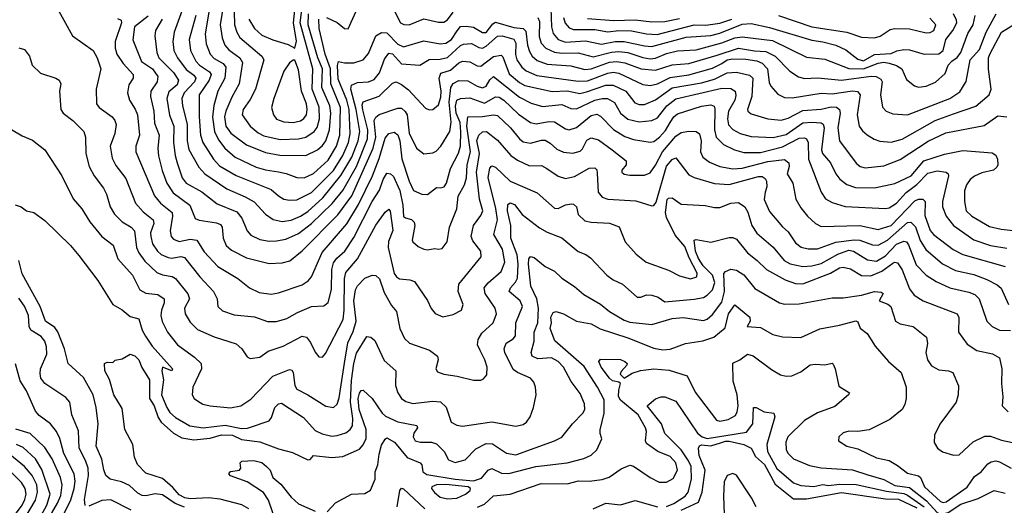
# Model space of a CAD drawing. Extents: x 1308313 to 1441400, y 959662 to 1036319.
# Tile 348 of 656: x 1370329 to 1375681, y 1001324 to 1003963. Entities that reach past the tile are written whole.
import ezdxf

# ---------------------------------------------------------------- set-up
doc = ezdxf.new("R2010")
doc.units = 0

msp = doc.modelspace()

# ---------------------------------------------------------------- linework, layer by layer
at = {"layer": '0CON10XD'}
for points in [[(1371376.7, 1004125), (1371336.2, 1003886.2), (1371341.9, 1003831.9), (1371364.7, 1003775), (1371385, 1003752.7), (1371435.4, 1003725), (1371448.7, 1003705), (1371444.1, 1003645), (1371406.1, 1003575), (1371383.2, 1003496.8), (1371377.2, 1003432.8), (1371386.8, 1003355), (1371409.9, 1003309.9), (1371444.6, 1003264.6), (1371499.6, 1003215), (1371615, 1003160.7), (1371665, 1003146.1), (1371736, 1003136), (1371777.7, 1003127.7), (1371835, 1003106), (1371875, 1003103.1)], [(1371444.1, 1004095), (1371418.9, 1003935), (1371429, 1003865), (1371444.5, 1003824.5), (1371465, 1003799.2), (1371525.9, 1003755), (1371539.5, 1003729.5), (1371521.1, 1003615), (1371482.7, 1003542.7), (1371448.7, 1003465), (1371442.5, 1003435), (1371449.1, 1003385), (1371477, 1003347), (1371562.5, 1003282.5), (1371665, 1003240.5), (1371743.7, 1003226.3), (1371885, 1003224.2)], [(1370522.5, 1004045), (1370615.4, 1003875.4), (1370727.8, 1003795), (1370750.8, 1003755), (1370769.1, 1003695), (1370745.4, 1003585), (1370746.7, 1003505), (1370760, 1003485), (1370831.8, 1003435), (1370846.2, 1003415), (1370852.7, 1003392.7), (1370846.8, 1003345), (1370820, 1003275), (1370831.2, 1003211.2), (1370851, 1003171), (1370905, 1003099.4), (1370957.7, 1002965), (1370999.1, 1002919.1), (1371054.7, 1002875), (1371057.4, 1002855), (1371040, 1002805), (1371040.8, 1002785), (1371051.2, 1002745), (1371077.2, 1002705), (1371097.2, 1002687.2), (1371135, 1002669.8), (1371155, 1002667), (1371205, 1002676.8), (1371225, 1002670.4), (1371308.2, 1002565), (1371382.7, 1002485), (1371401.8, 1002445), (1371405.6, 1002405), (1371430.3, 1002380.3), (1371495, 1002359.7), (1371605, 1002348), (1371676.6, 1002323.4), (1371725, 1002323.2), (1371781.5, 1002338.5), (1371838.3, 1002371.7), (1371915, 1002403.9), (1371982.6, 1002407.4), (1372005, 1002425.8), (1372023.5, 1002496.5), (1372024.8, 1002605), (1372035, 1002640.9), (1372053.4, 1002666.6), (1372096.3, 1002705), (1372145, 1002779.6), (1372245, 1002974), (1372284.2, 1003035.8), (1372303.7, 1003095), (1372325, 1003129.5), (1372345, 1003125.3), (1372359.9, 1003109.9), (1372394.7, 1003034.7), (1372411.2, 1002955), (1372414.1, 1002894.1), (1372425, 1002885.4), (1372457.6, 1002877.6), (1372473.1, 1002863.1), (1372476.2, 1002843.8), (1372462.9, 1002765), (1372466, 1002755), (1372495, 1002730), (1372525, 1002715.6), (1372545, 1002711.9), (1372585, 1002720), (1372605, 1002715.8), (1372625, 1002720), (1372651.9, 1002755), (1372665.3, 1002835), (1372705.3, 1002935), (1372713, 1003003), (1372745.8, 1003065), (1372757, 1003103), (1372760.6, 1003175), (1372779.3, 1003245), (1372759.3, 1003385), (1372765, 1003435.4), (1372845, 1003437), (1372905, 1003446.1), (1372925, 1003442.5), (1372996.6, 1003375), (1373044.8, 1003314.8), (1373065, 1003300), (1373105, 1003291.6), (1373165, 1003307.6), (1373185, 1003307.3), (1373212.2, 1003292.2), (1373248.5, 1003258.5), (1373285, 1003243.3), (1373335, 1003238), (1373375, 1003248.5), (1373388, 1003262), (1373410.9, 1003309.1), (1373435, 1003320), (1373475, 1003309.3), (1373548.8, 1003255), (1373626.1, 1003196.1), (1373624.4, 1003175), (1373602.5, 1003145), (1373601.9, 1003135), (1373615, 1003123.3), (1373645, 1003118.2), (1373725, 1003118.5), (1373755, 1003130), (1373785, 1003173.1), (1373822.3, 1003245), (1373895, 1003330.5), (1373925, 1003349.7), (1373965, 1003356.8), (1374006, 1003356), (1374023.1, 1003343.1), (1374033.3, 1003305), (1374029.4, 1003245), (1374041.5, 1003215), (1374078.5, 1003188.5), (1374135, 1003165.9), (1374205, 1003152.7), (1374255.7, 1003155.7), (1374395, 1003192.2), (1374485, 1003203.8), (1374510, 1003185), (1374511.6, 1003165), (1374501.2, 1003125), (1374531.1, 1003075), (1374548.1, 1002988.1), (1374575, 1002940.6), (1374611.5, 1002895), (1374654.7, 1002854.7), (1374685, 1002838.9), (1374895, 1002844.3), (1374995, 1002822.6), (1375065, 1002845.3), (1375195, 1002978.7), (1375215, 1002986.9), (1375237.4, 1002987.4), (1375250, 1002975), (1375249.2, 1002899.2), (1375276.9, 1002816.9), (1375295.4, 1002795), (1375403.1, 1002713.1), (1375455, 1002686.9), (1375685, 1002622.3)], [(1371745, 1003312.4), (1371845, 1003314.8), (1371885, 1003325.2), (1371929.7, 1003355), (1371945, 1003376.5), (1371957.7, 1003425), (1371956.8, 1003486.8), (1371919, 1003585), (1371922.9, 1003695), (1371853.6, 1003945), (1371865.3, 1004044.7)], [(1371825, 1003808.8), (1371833.6, 1003846.4), (1371817.2, 1003945), (1371830.1, 1004065)], [(1371997.1, 1003975), (1372055, 1003947.1), (1372095, 1003915.8), (1372115, 1003914), (1372173.6, 1004045)], [(1371028, 1003982), (1370952.3, 1003925), (1370943.6, 1003853.6), (1370991.8, 1003735), (1371051.2, 1003695), (1371078.9, 1003655), (1371075.3, 1003625), (1371041.2, 1003575), (1371039.5, 1003545), (1371058.5, 1003465), (1371061.3, 1003401.3), (1371086.7, 1003335), (1371080.5, 1003265), (1371083.5, 1003223.5), (1371103.1, 1003143.1), (1371129.5, 1003075), (1371162.6, 1003022.6), (1371254, 1002955), (1371282.7, 1002882.7), (1371303.6, 1002873.6), (1371398.7, 1002858.7), (1371419.5, 1002849.5), (1371430, 1002835), (1371434.7, 1002774.7), (1371451.5, 1002735), (1371479.7, 1002709.7), (1371561.7, 1002668.3), (1371685, 1002638.5), (1371755, 1002640.8), (1371796.7, 1002653.3), (1371865, 1002706.1), (1372057.8, 1002902.2), (1372133.3, 1003005), (1372250.1, 1003265), (1372264.5, 1003325), (1372255.2, 1003414.9), (1372265, 1003433.5), (1372283.2, 1003446.8), (1372385, 1003482.6), (1372405, 1003481.6), (1372424.6, 1003464.6), (1372434.5, 1003445), (1372445, 1003347.1), (1372485, 1003265.6), (1372525, 1003234.3), (1372575, 1003240), (1372591.7, 1003248.3), (1372618.8, 1003275), (1372666.2, 1003355), (1372674.4, 1003405.6), (1372662.5, 1003515), (1372672.3, 1003595), (1372685, 1003616.8), (1372715, 1003632.5), (1372765, 1003630.6), (1372815, 1003601.1), (1372845, 1003591.9), (1372865, 1003601.3), (1372885, 1003635.4), (1372905, 1003654.5), (1373045, 1003541.7), (1373108.7, 1003508.7), (1373171, 1003491), (1373275, 1003502.3), (1373325, 1003481.1), (1373355, 1003477.7), (1373455, 1003524.8), (1373495, 1003535.5), (1373524.4, 1003534.4), (1373562.1, 1003512.1), (1373594.7, 1003455), (1373635, 1003422.5), (1373695, 1003407.1), (1373765, 1003414.2)], [(1371212.7, 1004015), (1371169, 1003895), (1371160.4, 1003845), (1371166.1, 1003795), (1371185.7, 1003755.7), (1371232.8, 1003692.8), (1371275, 1003661.1), (1371286, 1003645), (1371278.9, 1003625), (1371222.8, 1003565), (1371210.4, 1003535), (1371213, 1003495), (1371239.5, 1003395), (1371238.4, 1003305), (1371247.5, 1003257.5), (1371302.3, 1003162.3), (1371334.8, 1003124.8), (1371455, 1003043.2), (1371555, 1002999.5), (1371603, 1002973), (1371665, 1002906.4), (1371706.4, 1002876.4), (1371755, 1002865.9)], [(1371285.6, 1003985), (1371250.7, 1003855), (1371258.1, 1003795), (1371286.9, 1003736.9), (1371305.8, 1003715), (1371360.2, 1003680.2), (1371369, 1003665), (1371358.9, 1003635), (1371304.2, 1003555), (1371305.2, 1003435.2), (1371312.1, 1003335), (1371324.8, 1003295), (1371382.6, 1003205), (1371415, 1003169.2), (1371505, 1003116.2), (1371695, 1003040), (1371734.8, 1003004.8), (1371765, 1002987.8), (1371795, 1002981.9)], [(1371494.8, 1004005), (1371496.5, 1003935), (1371508.9, 1003895), (1371525.8, 1003865.8), (1371645.5, 1003765), (1371655.4, 1003745), (1371609.8, 1003585), (1371580.8, 1003529.2), (1371543.5, 1003475), (1371537.5, 1003445), (1371582.3, 1003385), (1371625, 1003348.8), (1371655, 1003331.9), (1371745, 1003312.4)], [(1371795, 1002981.9), (1371835, 1002984.7), (1371915, 1003023), (1372035, 1003144), (1372085.7, 1003225), (1372116.2, 1003295), (1372125.1, 1003345), (1372118.9, 1003475), (1372106.4, 1003525), (1372059.7, 1003639.7), (1372056.1, 1003713.9), (1372060.8, 1003735), (1372095, 1003727.7), (1372145, 1003728.2), (1372195.6, 1003745), (1372225, 1003779.4), (1372263.9, 1003875), (1372296.2, 1003893.8), (1372325, 1003891.8), (1372385, 1003829.5), (1372415, 1003815.8), (1372525, 1003848.8), (1372615, 1003831.2), (1372645, 1003834.8), (1372675, 1003854.8), (1372707.5, 1003902.5), (1372724.5, 1003925.5), (1372755, 1003927.9), (1372795, 1003922.3), (1372845, 1003894), (1372865, 1003893.8), (1372899.9, 1003940.1), (1372915, 1003949.7), (1373015, 1003921), (1373065.4, 1003915.4), (1373080.1, 1003900.1), (1373088.5, 1003825), (1373099.2, 1003789.2), (1373114.3, 1003764.3), (1373142, 1003742), (1373195, 1003721.1), (1373325, 1003711.9), (1373401.3, 1003691.4), (1373435, 1003695.8), (1373535, 1003732.1), (1373575, 1003736), (1373618.3, 1003728.3), (1373707.1, 1003695), (1373785, 1003688.6), (1373875, 1003717.3), (1373965, 1003724.5), (1374120.2, 1003770.2), (1374235, 1003808.9), (1374322.8, 1003792.8), (1374385, 1003790.8), (1374435.3, 1003765), (1374514, 1003684), (1374562.8, 1003652.8), (1374595, 1003643.1), (1374666.9, 1003646.9), (1374795, 1003633.5), (1374956.8, 1003656.8), (1374984.7, 1003654.7), (1375008.9, 1003638.9), (1375016.2, 1003625), (1375007.8, 1003555), (1375018, 1003488), (1375039.2, 1003465), (1375075, 1003450.8), (1375155, 1003445.8), (1375384.4, 1003535), (1375439.7, 1003570.3), (1375472.4, 1003627.6), (1375495, 1003744.4), (1375545, 1003800.4), (1375581.9, 1003895), (1375637.1, 1003995)], [(1371885, 1003224.2), (1371947.5, 1003255), (1371975, 1003279.7), (1371992.2, 1003305), (1372012.6, 1003365), (1372020.1, 1003455), (1372014.5, 1003495), (1371971, 1003595), (1371974.4, 1003695), (1371949.7, 1003755), (1371897.4, 1003935), (1371899.5, 1003995)], [(1372367.4, 1004005), (1372398.5, 1003945), (1372416.3, 1003936.3), (1372446.2, 1003935), (1372525, 1003968.4), (1372605, 1003949.8), (1372635, 1003948.8), (1372655, 1003961.8), (1372685, 1004004.3)], [(1373144.8, 1003974.8), (1373153.3, 1003953.3), (1373152.2, 1003872.2), (1373163, 1003835), (1373188.4, 1003808.4), (1373235, 1003785.6), (1373275, 1003780.6), (1373365, 1003783), (1373445, 1003761.4), (1373545, 1003786.5), (1373585, 1003789.3), (1373635, 1003784.3), (1373715, 1003757.3), (1373755, 1003750.3), (1373785, 1003754.5), (1373845, 1003779.1), (1373904, 1003794), (1374005, 1003799.4), (1374145, 1003837.5), (1374215, 1003863.5), (1374255, 1003869.8), (1374420.5, 1003850.5), (1374605, 1003758.4), (1374705, 1003749.3), (1374835, 1003697.5), (1374915, 1003695.4), (1374995, 1003727.5), (1375025, 1003731.6), (1375055, 1003727.5), (1375093.8, 1003713.8), (1375122.7, 1003695), (1375148.8, 1003638.8), (1375192.9, 1003602.9), (1375215, 1003595.5), (1375255, 1003601.5), (1375306.3, 1003623.7), (1375359.5, 1003670.5), (1375374.7, 1003715), (1375395, 1003737.5), (1375425, 1003757.7), (1375445, 1003785.3), (1375482.9, 1003887.1), (1375511.4, 1003935), (1375521.9, 1003985)], [(1373215.6, 1004025), (1373219.8, 1003925), (1373228.2, 1003888.2), (1373256, 1003856), (1373295, 1003841.7), (1373405, 1003847.2), (1373490.6, 1003830.6), (1373565, 1003843.8), (1373615, 1003844.6), (1373725, 1003820.8), (1373765, 1003818), (1373951.4, 1003868.6), (1374085, 1003876.6), (1374135, 1003889.6), (1374255, 1003937.9), (1374305, 1003942), (1374405, 1003920.5), (1374635, 1003850.9), (1374695, 1003843.1), (1374765, 1003825.2), (1374818.5, 1003798.5), (1374885, 1003748.1), (1374915, 1003739), (1374975, 1003774.4), (1375065, 1003779.3), (1375096.8, 1003793.2), (1375135, 1003800.7), (1375165, 1003800), (1375245, 1003776.1), (1375325, 1003776.5), (1375347.4, 1003795), (1375362, 1003855), (1375401.2, 1003905), (1375422.7, 1003945), (1375420.7, 1003960.7), (1375404.2, 1003995)], [(1374454, 1003985), (1374635, 1003924.7), (1374825, 1003894.7), (1374905, 1003868.6), (1374975, 1003863.5), (1375005, 1003873.2), (1375060.8, 1003909.2), (1375085, 1003914.8), (1375165, 1003913.5), (1375255, 1003891.8), (1375276.7, 1003893.3), (1375298.2, 1003905), (1375308.8, 1003935), (1375275, 1003970.6)], [(1370860, 1003970), (1370880.7, 1003960.7), (1370881.8, 1003945), (1370848.1, 1003845), (1370847.5, 1003807.5), (1370857.6, 1003775), (1370891.4, 1003725), (1370945.4, 1003665), (1370945.5, 1003645), (1370921.7, 1003608.3), (1370915.4, 1003565), (1370925.3, 1003525), (1370956.9, 1003476.9), (1370968.3, 1003445), (1370979.2, 1003335), (1370959.3, 1003275), (1370959.3, 1003245), (1371061.8, 1003005), (1371095, 1002966.6), (1371156.9, 1002915), (1371159.5, 1002895), (1371145.9, 1002815), (1371152.8, 1002785), (1371165, 1002769.6), (1371195, 1002757.7), (1371255, 1002770.6), (1371291.1, 1002765), (1371332, 1002702), (1371405, 1002622.3), (1371515, 1002556.4), (1371577.1, 1002505), (1371631.1, 1002481.1), (1371695, 1002472.1), (1371735, 1002479.2), (1371865, 1002522.5), (1371896.2, 1002543.8), (1371914.2, 1002565.8), (1371972.1, 1002697.9), (1372107.3, 1002852.7), (1372170.6, 1002959.4), (1372245.8, 1003115), (1372282.2, 1003207.8), (1372315, 1003318.6), (1372335.8, 1003344.2), (1372365, 1003351.4), (1372385, 1003337.9), (1372395.1, 1003305.1), (1372406.7, 1003206.7), (1372445.8, 1003085), (1372470, 1003035), (1372515, 1003014.6), (1372545, 1003012.1), (1372595, 1003051.5), (1372615, 1003049.1), (1372635.4, 1003055), (1372648.1, 1003075), (1372670.9, 1003155), (1372713.1, 1003236.9), (1372724.5, 1003275), (1372727.4, 1003352.6), (1372722.5, 1003405), (1372701.8, 1003455), (1372697.5, 1003492.4), (1372705, 1003525.4), (1372724.8, 1003535.2), (1372775, 1003537.7), (1372855, 1003509.4), (1372915, 1003543.2), (1372935, 1003541.3), (1372960.5, 1003525), (1373039.6, 1003449.6), (1373105, 1003404.1), (1373136.7, 1003396.7), (1373205, 1003409.8), (1373235, 1003407.7), (1373295, 1003370.4), (1373315, 1003364.1), (1373355, 1003377.3), (1373435, 1003441.4), (1373465, 1003448.6), (1373485, 1003438.5), (1373557, 1003367), (1373617.4, 1003327.4), (1373665, 1003311.2), (1373755, 1003296.8), (1373775, 1003300.4), (1373806.8, 1003325), (1373839.1, 1003360.9), (1373864.4, 1003405), (1373884.1, 1003435.9), (1373905, 1003451.4), (1374035, 1003493.6), (1374085, 1003499.7), (1374102.7, 1003492.7), (1374108, 1003478), (1374104.5, 1003364.5), (1374113.9, 1003323.9), (1374155, 1003284.6), (1374214.8, 1003254.8), (1374265, 1003241.4), (1374355, 1003241.2), (1374475, 1003271.9), (1374565, 1003318.7), (1374595, 1003321.5), (1374605.5, 1003315), (1374614.7, 1003294.7), (1374615.7, 1003205), (1374685.3, 1003025), (1374709.4, 1002989.4), (1374745, 1002970.3), (1374815, 1002947.8), (1375035, 1002937.5)], [(1371103.6, 1003966.4), (1371066.7, 1003905), (1371062.5, 1003875), (1371073.4, 1003785), (1371084.3, 1003755), (1371165, 1003676.8), (1371192.7, 1003635), (1371185, 1003609.4), (1371139.3, 1003570.7), (1371128, 1003535), (1371143.3, 1003443.3), (1371166, 1003385), (1371165.2, 1003295), (1371173.5, 1003225), (1371184.8, 1003185), (1371212.7, 1003102.7), (1371233.2, 1003075), (1371318.3, 1003028.3), (1371401.8, 1002961.8), (1371509.4, 1002919.4), (1371536.6, 1002885), (1371565.3, 1002815.3), (1371585, 1002791.2), (1371635, 1002768.8), (1371685, 1002759.7), (1371725, 1002760.2), (1371775, 1002770.7), (1371845, 1002801.1), (1371915.3, 1002854.7), (1372026.8, 1002963.2), (1372085.9, 1003034.1), (1372160, 1003165), (1372219.3, 1003315), (1372221.1, 1003365), (1372193.7, 1003473.7), (1372190.3, 1003499.7), (1372195, 1003516), (1372283.5, 1003546.5), (1372355, 1003617.9), (1372375, 1003624.6), (1372405, 1003610), (1372441.4, 1003581.4), (1372535, 1003481.9), (1372555, 1003472.2), (1372575, 1003474.4), (1372605, 1003500.6), (1372618.8, 1003541.2), (1372620.5, 1003575), (1372608, 1003645), (1372617.8, 1003672.2), (1372671, 1003689), (1372715, 1003727.8), (1372735, 1003737), (1372775, 1003733.8), (1372815, 1003711.9), (1372835, 1003709.7), (1372905, 1003762.6), (1372945, 1003770), (1372955, 1003761.9), (1372989.1, 1003669.1), (1373045, 1003621.6), (1373075, 1003605.6), (1373223.4, 1003573.4), (1373305, 1003576.1), (1373372.7, 1003562.7), (1373409.2, 1003570.8), (1373515, 1003606.8), (1373555, 1003607.6), (1373623.8, 1003573.8), (1373671.7, 1003511.7), (1373695, 1003501.9), (1373725, 1003501.9), (1373785, 1003527), (1373875, 1003591.8), (1374035, 1003620.6), (1374105, 1003640), (1374175, 1003673.3), (1374225, 1003677.6), (1374295, 1003662), (1374313.6, 1003645), (1374308.5, 1003545), (1374283.9, 1003475), (1374286.7, 1003465), (1374305, 1003451.8), (1374395, 1003424.7), (1374467.7, 1003417.7), (1374505, 1003427.6), (1374585, 1003469.3), (1374685, 1003476.3), (1374739, 1003489), (1374767.8, 1003487.8), (1374784.8, 1003474.8), (1374788.1, 1003455), (1374776.5, 1003375), (1374783.9, 1003303.9), (1374875, 1003183.3), (1374897.5, 1003165), (1374925, 1003157.5), (1375025, 1003168.2), (1375115, 1003203.3), (1375266.6, 1003303.4), (1375362.8, 1003347.2), (1375571.7, 1003388.3), (1375645, 1003440.4), (1375695, 1003434.4)], [(1371573.9, 1003965), (1371605.3, 1003915), (1371645, 1003879.2), (1371704.1, 1003854.1), (1371788.8, 1003828.8), (1371825, 1003808.8)], [(1371755, 1002865.9), (1371805, 1002873.8), (1371855, 1002894.8), (1371895, 1002920.4), (1371977.4, 1002995), (1372074.7, 1003115.3), (1372134.1, 1003215.9), (1372169.3, 1003305), (1372178.5, 1003355), (1372157.2, 1003475), (1372128.4, 1003585), (1372132.2, 1003607.8), (1372165, 1003622.4), (1372225, 1003624.7), (1372255, 1003637.2), (1372285, 1003673.8), (1372312.1, 1003747.9), (1372335, 1003780.7), (1372355, 1003778.1), (1372405, 1003722.4), (1372504.6, 1003715.4), (1372555, 1003746.8), (1372615, 1003747.9), (1372655, 1003756.7), (1372725, 1003822.9), (1372740.9, 1003829.1), (1372785, 1003832.9), (1372825, 1003811.1), (1372845, 1003808.9), (1372865, 1003819.4), (1372925, 1003873.4), (1372951.2, 1003875), (1373015, 1003856.8), (1373025.1, 1003835.1), (1373024.5, 1003774.5), (1373030.4, 1003745), (1373057.9, 1003705), (1373081.1, 1003685), (1373139.3, 1003659.3), (1373365, 1003628.2), (1373415, 1003631.3), (1373525, 1003673.1), (1373555, 1003677.9), (1373585, 1003672.4), (1373715, 1003610.8), (1373755.3, 1003605.3), (1373795, 1003614.4), (1373865, 1003648.7), (1373965, 1003664), (1374095, 1003699), (1374145, 1003724.5), (1374175, 1003744.9), (1374205, 1003750.6), (1374275, 1003748.3), (1374335, 1003739), (1374365, 1003727), (1374392.6, 1003695), (1374402.1, 1003622.1), (1374411, 1003601), (1374448.8, 1003558.8), (1374485, 1003540.7), (1374528.4, 1003538.4), (1374685, 1003563.9), (1374745, 1003560.4), (1374855, 1003575.9), (1374882.9, 1003572.9), (1374898, 1003555), (1374881.4, 1003445), (1374891.8, 1003385), (1374909.4, 1003359.4), (1374935, 1003337.3), (1374973.6, 1003313.6), (1375003.4, 1003303.4), (1375065, 1003297.5), (1375125, 1003313.1), (1375305, 1003415.7), (1375405, 1003451.3), (1375525, 1003492.4), (1375597.7, 1003555), (1375608.9, 1003585), (1375594.3, 1003694.3), (1375594.7, 1003755), (1375601.6, 1003775), (1375664.4, 1003895), (1375765, 1003956.8)], [(1371875, 1003103.1), (1371925, 1003126.4), (1372005, 1003199.5), (1372051.2, 1003275), (1372069, 1003335), (1372073.1, 1003485), (1372020.4, 1003615), (1372017.6, 1003695), (1371989.8, 1003775), (1371955.9, 1003915), (1371954.4, 1003965.6)], [(1373284.8, 1003975), (1373293.9, 1003943.9), (1373315, 1003918.2), (1373339.4, 1003909.4), (1373455, 1003910.5), (1373525, 1003897.6), (1373585, 1003903.7), (1373655, 1003901.8), (1373735, 1003885.5), (1373793.2, 1003883.2), (1373995, 1003935.4), (1374057.4, 1003932.6), (1374135, 1003943.2), (1374199.2, 1003965)], [(1373415, 1003969.2), (1373557.8, 1003957.8), (1373675, 1003962.7), (1373765, 1003951.9), (1373835, 1003952.4), (1373915, 1003970)], [(1370325, 1003810), (1370355, 1003801.2), (1370382.9, 1003765), (1370397.5, 1003715), (1370442, 1003672), (1370525.4, 1003645.4), (1370543.7, 1003633.7), (1370553.3, 1003615), (1370544.4, 1003575), (1370552.2, 1003475), (1370565.6, 1003455), (1370618.2, 1003415), (1370676.7, 1003355), (1370686.4, 1003325), (1370688.5, 1003235), (1370706.2, 1003165), (1370733.1, 1003115), (1370785, 1003048.1), (1370801.5, 1003015), (1370821.1, 1002945), (1370845, 1002906.5), (1370885, 1002863.8), (1370935, 1002834.6), (1370952.5, 1002815), (1370963.1, 1002725), (1370977.1, 1002695), (1371009.9, 1002649.9), (1371075, 1002589.7), (1371105, 1002576.4), (1371156.9, 1002566.9), (1371175, 1002556.1), (1371243.5, 1002473.5), (1371251.3, 1002445), (1371225.4, 1002395), (1371227.7, 1002365), (1371255, 1002318.9), (1371295, 1002278.9), (1371385, 1002238.5), (1371505, 1002201.9), (1371536, 1002175), (1371565, 1002130), (1371582.3, 1002122.3), (1371635, 1002129.5), (1371678.5, 1002161.5), (1371761.8, 1002188.2), (1371865, 1002242.1), (1371888.2, 1002238.2), (1371908.8, 1002208.8), (1371935, 1002156.2), (1371955, 1002131.2), (1371975, 1002128.8), (1371990.9, 1002149.1), (1372086.3, 1002333.7), (1372093.3, 1002385), (1372093.8, 1002556.2), (1372101.2, 1002588.8), (1372165, 1002663.9), (1372265, 1002847.1), (1372315, 1002917.1), (1372335, 1002933.3), (1372342.2, 1002922.2), (1372357.1, 1002817.1), (1372333.2, 1002756.8), (1372332.3, 1002725), (1372365, 1002584), (1372376.9, 1002565), (1372394.1, 1002554.1), (1372450, 1002550), (1372475, 1002540), (1372546.2, 1002436.2), (1372565, 1002393.3), (1372586.8, 1002366.8), (1372628.8, 1002348.8), (1372685, 1002360), (1372730, 1002385), (1372739.4, 1002415), (1372711.8, 1002485), (1372715.4, 1002525), (1372836.5, 1002675), (1372834.5, 1002705), (1372791.2, 1002761.2), (1372782.4, 1002785), (1372795.3, 1002845), (1372835, 1002899.4), (1372845.3, 1002924.7), (1372828.2, 1002988.2), (1372812.6, 1003135), (1372827.5, 1003235), (1372813.3, 1003306.7), (1372825, 1003336.1), (1372845, 1003354.1), (1372865.9, 1003355.9), (1372925, 1003307.7), (1372999.1, 1003225), (1373035, 1003198.9), (1373099.6, 1003169.6), (1373165, 1003170.8), (1373193.6, 1003155), (1373255, 1003112.1), (1373295, 1003100.7), (1373345, 1003110.8), (1373425, 1003155.9), (1373455, 1003158.1), (1373465, 1003146.2), (1373468.5, 1003128.5), (1373472.7, 1003025), (1373495, 1002997.9), (1373525, 1002988), (1373678.1, 1002978.1), (1373765, 1002951.9), (1373776, 1002954), (1373788.1, 1002971.9), (1373845, 1003167.2), (1373875, 1003203.1), (1373895, 1003211.5), (1373965, 1003119.2), (1373994.8, 1003104.8), (1374105, 1003071.8), (1374185, 1003067), (1374345, 1003111.1), (1374365, 1003110.7), (1374380.5, 1003100.5), (1374387.9, 1003085), (1374390, 1003055), (1374380, 1003025), (1374376.2, 1002985), (1374405, 1002921.1), (1374475, 1002837.8), (1374505, 1002810.6), (1374545, 1002750.5), (1374576.2, 1002726.2), (1374615, 1002717.9), (1374665, 1002717.4), (1374765, 1002753.3), (1374865, 1002767.1), (1374895, 1002764.8), (1374965, 1002739.3), (1374995, 1002737.4), (1375045, 1002765.2), (1375155, 1002861.6), (1375173.2, 1002863.2), (1375197.3, 1002837.3), (1375223.1, 1002763.1), (1375253.9, 1002713.9), (1375345, 1002635.3), (1375415, 1002600), (1375515, 1002577.7), (1375585, 1002551.2), (1375641.7, 1002521.7), (1375663.6, 1002503.6), (1375703.1, 1002415)], [(1371815, 1003404.2), (1371855, 1003413.6), (1371873.9, 1003426.1), (1371886.9, 1003445), (1371891.9, 1003475), (1371887.3, 1003505), (1371859.8, 1003575), (1371845, 1003690), (1371825, 1003742.5), (1371815, 1003743.3), (1371795, 1003728.8), (1371765, 1003683.3), (1371709.6, 1003535), (1371698.2, 1003485), (1371707.5, 1003445), (1371725, 1003422.5), (1371765, 1003407.3), (1371815, 1003404.2)], [(1373765, 1003414.2), (1373795, 1003430.3), (1373846.1, 1003495), (1373895, 1003533.3), (1374145, 1003590.5), (1374195, 1003589.2), (1374217.1, 1003575), (1374221.7, 1003551.7), (1374215.2, 1003525), (1374180.9, 1003465), (1374175.7, 1003425), (1374182.2, 1003392.2), (1374205, 1003365.3), (1374245, 1003344.7), (1374305, 1003327.4), (1374425, 1003323.3), (1374495, 1003339.7), (1374585, 1003402.2), (1374635, 1003406.9), (1374685, 1003401.9), (1374695.9, 1003395), (1374701, 1003375), (1374687.7, 1003255), (1374692.7, 1003235), (1374735.9, 1003185), (1374765.3, 1003125), (1374786.4, 1003096.4), (1374825, 1003067.6), (1374871.5, 1003051.5), (1374975, 1003050), (1375085, 1003072.4), (1375174.7, 1003115), (1375243.6, 1003196.4), (1375355, 1003232.7), (1375455, 1003252.7), (1375615, 1003240), (1375635, 1003227.5), (1375644.4, 1003205), (1375645.6, 1003175), (1375639.1, 1003160.9), (1375621.2, 1003145), (1375559.2, 1003130.8), (1375517.7, 1003112.3), (1375494.6, 1003095), (1375475.3, 1003065), (1375465, 1003032.5), (1375463.5, 1002975), (1375473.8, 1002925), (1375504.5, 1002895), (1375599.9, 1002839.9), (1375663.7, 1002823.7), (1375745, 1002816.1)], [(1370285, 1003366.2), (1370341.4, 1003331.4), (1370398.3, 1003308.3), (1370466, 1003255), (1370558.1, 1003115), (1370619.8, 1002989.8), (1370666.5, 1002935), (1370710, 1002865), (1370774.5, 1002785), (1370836.9, 1002736.9), (1370863.1, 1002663.1), (1370941.8, 1002575), (1370981.9, 1002495), (1371015, 1002476.2), (1371079.8, 1002469.8), (1371113.5, 1002445), (1371114.7, 1002425), (1371099, 1002385), (1371095.8, 1002355), (1371102.8, 1002322.8), (1371131.8, 1002265), (1371186.5, 1002195), (1371279.5, 1002129.5), (1371315.6, 1002095), (1371316.9, 1002065), (1371270, 1001965), (1371266, 1001925), (1371276.8, 1001905), (1371295, 1001891.2), (1371325, 1001874.3), (1371364.6, 1001864.6), (1371475, 1001853), (1371530.8, 1001865), (1371585, 1001900.5), (1371705, 1002026.1), (1371795, 1002062.1), (1371807.6, 1002057.6), (1371815.8, 1002045.7), (1371823.6, 1001975), (1371834.8, 1001954.8), (1371894.7, 1001924.7), (1371992.9, 1001862.9), (1372035, 1001854.4), (1372055, 1001874), (1372065, 1001908), (1372094, 1002096), (1372112.5, 1002207.5), (1372141.9, 1002268.1), (1372158, 1002325), (1372144.8, 1002435), (1372154.8, 1002495), (1372165, 1002516.2), (1372205, 1002558.8), (1372245, 1002573.8), (1372265, 1002572.7), (1372283.8, 1002555), (1372309.6, 1002479.6), (1372349.4, 1002409.4), (1372376.7, 1002376.7), (1372394.7, 1002284.7), (1372420.1, 1002230.1), (1372448, 1002205), (1372556.6, 1002166.6), (1372599.2, 1002135), (1372604.3, 1002115), (1372590, 1002065), (1372599.2, 1002049.2), (1372635, 1002036.7), (1372706.3, 1002026.3), (1372795, 1002004.2), (1372835, 1002003.8), (1372849.5, 1002010.5), (1372867.1, 1002032.9), (1372868.9, 1002075), (1372856.4, 1002115), (1372830.8, 1002165), (1372817.7, 1002195), (1372820, 1002225), (1372841.5, 1002258.5), (1372902.5, 1002315), (1372919.6, 1002365), (1372913.8, 1002395), (1372858.4, 1002475), (1372854.2, 1002505), (1372875, 1002533.2), (1372945.9, 1002594.1), (1372966.2, 1002645), (1372952.9, 1002715), (1372906.7, 1002795), (1372925.2, 1002875), (1372917.5, 1002937.5), (1372874.8, 1003105), (1372885, 1003155.7), (1372895, 1003167.8), (1372915, 1003162.3), (1372995, 1003086.2), (1373141.7, 1003021.7), (1373235, 1002938.8), (1373255, 1002937.7), (1373295, 1002956), (1373327.5, 1002962.5), (1373339.5, 1002959.5), (1373354.4, 1002945), (1373365, 1002904.3), (1373399.9, 1002869.9), (1373435, 1002861.8), (1373535, 1002857.7), (1373587.6, 1002837.6), (1373620.6, 1002755), (1373679.5, 1002689.5), (1373734.2, 1002645), (1373855, 1002601.1), (1373915, 1002571.5), (1373975, 1002554.6), (1374008.6, 1002565), (1374010.8, 1002585), (1373968.4, 1002668.4), (1373945, 1002729.7), (1373891.4, 1002791.4), (1373845, 1002887.9), (1373839.9, 1002915), (1373847.6, 1002985), (1373855, 1002993.6), (1373875, 1002995.3), (1373925, 1002960.5), (1374055, 1002953.8), (1374105, 1002941.5), (1374135, 1002942.5), (1374194.2, 1002965.8), (1374235, 1002969.5), (1374271.1, 1002945), (1374287.1, 1002917.1), (1374307.8, 1002845), (1374335, 1002803.6), (1374425, 1002727.5), (1374483.9, 1002655), (1374516.3, 1002636.3), (1374585, 1002621.9), (1374635, 1002625.2), (1374685, 1002638.8), (1374775, 1002688.5), (1374835, 1002709.6), (1374860, 1002705), (1374937.5, 1002657.5), (1374985, 1002650.6), (1375035, 1002679.8), (1375095, 1002743.2), (1375135, 1002759.7), (1375148.5, 1002755), (1375159.8, 1002739.8), (1375201.5, 1002631.5), (1375255, 1002574.6), (1375309.7, 1002539.7), (1375385, 1002506.4), (1375487.1, 1002482.9), (1375519.7, 1002469.7), (1375543.2, 1002445), (1375585.3, 1002325.3), (1375614.4, 1002295), (1375655, 1002275.3), (1375715, 1002274.3)], [(1375035, 1002937.5), (1375055, 1002941.2), (1375095, 1002965.2), (1375147.1, 1003022.9), (1375205, 1003066.6), (1375265, 1003129), (1375315, 1003141), (1375364.2, 1003135), (1375375.9, 1003125.9), (1375377.3, 1003115), (1375345.3, 1002975), (1375345.3, 1002945), (1375365.2, 1002895.2), (1375403.8, 1002845), (1375515, 1002766.4), (1375605, 1002735.6), (1375695, 1002721.9)], [(1370305, 1002957.5), (1370336.7, 1002946.7), (1370365, 1002924.3), (1370405, 1002914.2), (1370465, 1002870.8), (1370605.2, 1002735.2), (1370651.1, 1002681.1), (1370754.2, 1002545), (1370834.3, 1002415), (1370885, 1002385.6), (1370929.5, 1002349.5), (1370977.2, 1002337.2), (1370995.3, 1002275), (1371012.1, 1002242.1), (1371049.4, 1002189.4), (1371159.2, 1002065), (1371155, 1002054), (1371105, 1002073.8), (1371101.5, 1002055), (1371110.4, 1002005), (1371100.4, 1001925), (1371128.1, 1001855), (1371145, 1001828.8), (1371175, 1001800.3), (1371254.4, 1001755), (1371325.2, 1001745.2), (1371445, 1001759.9), (1371535, 1001741.2), (1371567.6, 1001742.4), (1371685, 1001782.7), (1371698.3, 1001801.7), (1371715, 1001855.7), (1371735, 1001875.6), (1371751.5, 1001878.5), (1371871.1, 1001801.1), (1371935, 1001730), (1371972, 1001712), (1372025, 1001700.4), (1372055, 1001702.7), (1372101.5, 1001718.5), (1372124.4, 1001735.6), (1372137.3, 1001755), (1372139.5, 1001795), (1372126.6, 1001885), (1372132.3, 1002002.3), (1372145.7, 1002095), (1372160.3, 1002149.7), (1372215, 1002240.5), (1372237.7, 1002237.7), (1372259.8, 1002219.8), (1372310.4, 1002110.4), (1372373.5, 1002055), (1372372.3, 1001975), (1372384.5, 1001935), (1372403.6, 1001903.6), (1372427.4, 1001887.4), (1372465, 1001877.5), (1372575, 1001889.2), (1372616.3, 1001886.3), (1372646.5, 1001856.5), (1372674.3, 1001775), (1372705, 1001758.5), (1372735, 1001754.5), (1372895, 1001778.2), (1373025, 1001754.4), (1373066.2, 1001763.8), (1373083.6, 1001776.4), (1373104.3, 1001805), (1373121.9, 1001855), (1373135.5, 1001925), (1373132.5, 1001965), (1373123, 1001993), (1373105, 1002015.5), (1373035, 1002044.7), (1373011.9, 1002061.9), (1372965.9, 1002155), (1372961.5, 1002175), (1372973.3, 1002205), (1373011.4, 1002228.6), (1373024.6, 1002245), (1373026.3, 1002315), (1373061.1, 1002405), (1373048.9, 1002435), (1372988.5, 1002485), (1372996, 1002505), (1373023.9, 1002536.1), (1373035, 1002558.1), (1373038.7, 1002635), (1373032.1, 1002685), (1372997.6, 1002775), (1372999, 1002845), (1372981, 1002925), (1372982.3, 1002957.7), (1372995, 1002966.8), (1373019.2, 1002959.2), (1373060.8, 1002905), (1373155, 1002832.3), (1373195, 1002807.7), (1373275, 1002777.5), (1373365, 1002702.7), (1373406.8, 1002686.8), (1373431.7, 1002668.3), (1373520, 1002575), (1373555, 1002549.4), (1373605, 1002525.6), (1373685, 1002455.6), (1373705, 1002454.2), (1373735, 1002468.1), (1373765, 1002466.6), (1373800, 1002455), (1373835, 1002428.9), (1373995, 1002443.2), (1374045, 1002453.7), (1374065, 1002465.3), (1374095, 1002495.4), (1374107.8, 1002535), (1374095.1, 1002575), (1374043.9, 1002625), (1374017.7, 1002665), (1374001.8, 1002705), (1373995, 1002764), (1374005, 1002768.1), (1374085, 1002753.3), (1374185, 1002779.2), (1374205, 1002779.2), (1374225, 1002770.4), (1374285, 1002695.4), (1374337.1, 1002655), (1374387.1, 1002605), (1374489.6, 1002549.6), (1374545, 1002528.6), (1374585, 1002527.3), (1374735, 1002585.7), (1374785, 1002614.7), (1374805, 1002618.2), (1374845, 1002608.2), (1374905, 1002571.9), (1374955, 1002570.5), (1375015, 1002596.7), (1375075, 1002640), (1375085, 1002644.6), (1375100.9, 1002640.9), (1375125, 1002603.3), (1375165, 1002499.4), (1375191.2, 1002465), (1375240, 1002435), (1375424.6, 1002364.6), (1375432.7, 1002345), (1375430.8, 1002265), (1375478.7, 1002198.7), (1375530.8, 1002165), (1375616.1, 1002146.1), (1375654.4, 1002125), (1375667.1, 1002065), (1375665.7, 1001985.7), (1375672.9, 1001912.9)], [(1371225, 1001312.9), (1371174.4, 1001334.4), (1371105, 1001380.6), (1371065, 1001385.2), (1371015, 1001375.7), (1370995, 1001377.7), (1370970.6, 1001390.6), (1370925, 1001430.6), (1370881.8, 1001451.8), (1370820, 1001465), (1370797.8, 1001485), (1370785.9, 1001515.9), (1370775.9, 1001575), (1370744.8, 1001645), (1370755.8, 1001765.8), (1370745.3, 1001855), (1370727.8, 1001925), (1370675, 1002017.5), (1370591.5, 1002095), (1370571.7, 1002175), (1370536, 1002266), (1370519.2, 1002289.2), (1370468.4, 1002325), (1370440.5, 1002405), (1370342.6, 1002582.6), (1370324.8, 1002654.8)], [(1371575, 1001305.3), (1371535.9, 1001325.9), (1371417.8, 1001357.8), (1371355, 1001365.2), (1371255, 1001359.1), (1371226.5, 1001363.5), (1371195, 1001381.2), (1371160.9, 1001420.9), (1371105, 1001469.6), (1371015, 1001498.1), (1370969.2, 1001545), (1370952.5, 1001585), (1370944.6, 1001655), (1370900.5, 1001735), (1370885, 1001850), (1370840, 1001925), (1370817, 1002007), (1370790.8, 1002055), (1370790, 1002095), (1370805, 1002102.5), (1370835, 1002100), (1370848.3, 1002111.7), (1370885, 1002120), (1370930, 1002145), (1370955, 1002135.5), (1370976.2, 1002115), (1370992.2, 1002072.2), (1371034.5, 1002005), (1371035.2, 1001905), (1371059.5, 1001865), (1371081.6, 1001801.6), (1371098.6, 1001775), (1371165, 1001715.8), (1371211, 1001691), (1371275, 1001680.3), (1371365, 1001689.1), (1371425, 1001706.7), (1371485, 1001705.5), (1371535, 1001681.3), (1371635, 1001668.2), (1371735, 1001631.3), (1371811.6, 1001611.6), (1371895, 1001571.2), (1371908, 1001572), (1371925.8, 1001594.2), (1372025, 1001584), (1372085, 1001588.5), (1372175, 1001629.6), (1372195, 1001652.7), (1372212.5, 1001687.5), (1372212.8, 1001735), (1372174.9, 1001845), (1372167.8, 1001905), (1372175, 1001932.9), (1372185, 1001946.9), (1372195, 1001950), (1372245, 1001904.4), (1372298.8, 1001825), (1372317.8, 1001807.8), (1372385, 1001777.6), (1372486.9, 1001756.9), (1372491.4, 1001745), (1372471.8, 1001715), (1372467.3, 1001695), (1372477.5, 1001675), (1372506.5, 1001666.5), (1372567.1, 1001667.1), (1372595, 1001657.5), (1372636.7, 1001616.7), (1372660.2, 1001570.2), (1372695, 1001555.6), (1372749.3, 1001570.7), (1372808.7, 1001631.3), (1372865, 1001658.9), (1372898.5, 1001658.5), (1372975, 1001608), (1373025, 1001597.2), (1373235.9, 1001674.1), (1373275.3, 1001694.7), (1373332.9, 1001767.1), (1373390.6, 1001825), (1373400.5, 1001845), (1373398.2, 1001875), (1373375, 1001931.4), (1373326.8, 1001996.8), (1373285, 1002074.5), (1373256.2, 1002105), (1373218.8, 1002125), (1373145, 1002120.6), (1373114.7, 1002134.7), (1373109.3, 1002155), (1373124.3, 1002215), (1373125.8, 1002265), (1373144.8, 1002315.2), (1373148.5, 1002395), (1373140, 1002445), (1373107.5, 1002515), (1373094.6, 1002635), (1373096.9, 1002663.1), (1373105, 1002675.7), (1373125, 1002671.1), (1373185, 1002621.8), (1373235, 1002596.7), (1373275, 1002558.2), (1373345, 1002513.6), (1373395, 1002470), (1373485, 1002416.2), (1373535, 1002376.7), (1373615, 1002330), (1373645, 1002319.4), (1373765, 1002305.7), (1373875, 1002338.9), (1373935, 1002345.3), (1374045, 1002328.5), (1374065, 1002336.2), (1374095, 1002360.8), (1374145, 1002428.2), (1374160.6, 1002485), (1374156.8, 1002583.2), (1374165.8, 1002595), (1374195, 1002607.7), (1374225, 1002602.5), (1374265, 1002576.8), (1374325, 1002502.7), (1374458.1, 1002425), (1374485, 1002416.8), (1374565, 1002417.8), (1374745, 1002451.8), (1374805, 1002451.1), (1374904.1, 1002465.9), (1374975, 1002485.5), (1375012, 1002482), (1375022.5, 1002475), (1375001.2, 1002435), (1375047.6, 1002417.6), (1375064.6, 1002405), (1375090, 1002325), (1375115, 1002310.8), (1375185, 1002295.5), (1375256.8, 1002236.8), (1375263.3, 1002203.3), (1375254, 1002154), (1375262.5, 1002115), (1375285, 1002081.5), (1375325, 1002059.6), (1375377.5, 1002055), (1375400, 1002045), (1375432.3, 1001972.3), (1375430.6, 1001925), (1375419.4, 1001885), (1375330, 1001765), (1375300.8, 1001705), (1375300, 1001665), (1375318, 1001635), (1375345, 1001614.3), (1375405, 1001595.8), (1375435, 1001597.5), (1375511.5, 1001668.5), (1375575, 1001698.9), (1375605, 1001698.8), (1375665, 1001677.6), (1375725, 1001665.3)], [(1370685, 1001322.9), (1370680.3, 1001355), (1370703.4, 1001485), (1370701.5, 1001525), (1370687, 1001567), (1370652.9, 1001635), (1370647.6, 1001727.6), (1370612.8, 1001815), (1370600.9, 1001885), (1370580.5, 1001910.5), (1370466, 1001986), (1370444.5, 1002015), (1370439.3, 1002039.3), (1370442.3, 1002065), (1370476.5, 1002145), (1370474.7, 1002185), (1370465.5, 1002215.5), (1370445, 1002241.2), (1370388.7, 1002275), (1370380, 1002295), (1370377.4, 1002355), (1370355.7, 1002405.7), (1370325, 1002449.8)], [(1372000.9, 1001289.1), (1372045, 1001336.7), (1372132.5, 1001385), (1372205, 1001387.1), (1372235, 1001405.8), (1372260.8, 1001465), (1372261.4, 1001505), (1372275.5, 1001544.5), (1372281.9, 1001601.9), (1372295, 1001650), (1372315, 1001683.8), (1372325, 1001690), (1372366.5, 1001666.5), (1372434.2, 1001584.2), (1372505.6, 1001555), (1372514.1, 1001544.1), (1372520, 1001505), (1372541.1, 1001491.1), (1372695, 1001465.4), (1372795, 1001456.6), (1372839, 1001471), (1372875, 1001515.6), (1372895, 1001523.3), (1372948.5, 1001498.5), (1372986.8, 1001496.8), (1373135, 1001533.8), (1373305, 1001554.7), (1373395, 1001577.3), (1373435, 1001595.5), (1373465.3, 1001624.7), (1373493.8, 1001685), (1373483.7, 1001713.7), (1373484.1, 1001734.1), (1373504.9, 1001825.1), (1373505, 1001896.4), (1373470.2, 1001965), (1373397.5, 1002077.5), (1373238.1, 1002218.1), (1373212.1, 1002285), (1373218.7, 1002315), (1373215, 1002346.7), (1373229.1, 1002370.9), (1373245, 1002377.1), (1373285, 1002364.5), (1373354.7, 1002324.7), (1373435, 1002310.3), (1373483.5, 1002283.5), (1373635, 1002233.8), (1373775, 1002177.4), (1373825, 1002168), (1373865, 1002172.4), (1373947.7, 1002202.3), (1374042, 1002218), (1374102.6, 1002237.4), (1374162.6, 1002287.4), (1374181.5, 1002365), (1374215, 1002412.5), (1374296.6, 1002346.6), (1374299.6, 1002325), (1374283.3, 1002295), (1374355, 1002289.2), (1374422.7, 1002252.7), (1374475, 1002238.5), (1374575, 1002235.4), (1374677.4, 1002282.6), (1374785, 1002302.4), (1374873.8, 1002326.2)], [(1374873.8, 1002326.2), (1374885, 1002320), (1374896.3, 1002286.3), (1374935, 1002257.5), (1374978.1, 1002188.1), (1375051.4, 1002105), (1375119.4, 1002045), (1375147.8, 1001965), (1375147.1, 1001905), (1375139.3, 1001870.7), (1375125.8, 1001845), (1375059.1, 1001790.9), (1374946.3, 1001733.7), (1374885, 1001725.6), (1374835, 1001726.2), (1374805, 1001717.8), (1374782, 1001695), (1374780, 1001675), (1374825, 1001644.4), (1374885, 1001630), (1374985, 1001581.2), (1375055, 1001566.7), (1375100.8, 1001540.8), (1375155, 1001498.2), (1375214.8, 1001484.8), (1375225.4, 1001475), (1375246, 1001425), (1375333.9, 1001345), (1375348.9, 1001338.9), (1375365, 1001342.1), (1375478.1, 1001421.9), (1375519.2, 1001480.7), (1375555, 1001506.2), (1375591, 1001549), (1375609.5, 1001560.5), (1375635, 1001564.6), (1375655, 1001560.4), (1375718, 1001525)], [(1372817.1, 1001312.9), (1372855, 1001329.7), (1372904.7, 1001375.3), (1372995, 1001383.8), (1373162.9, 1001442.9), (1373305, 1001441.1), (1373366.5, 1001456.5), (1373425, 1001455.3), (1373495, 1001463.4), (1373533.3, 1001476.7), (1373597.6, 1001522.4), (1373645, 1001541.5), (1373665, 1001535.6), (1373755, 1001474.5), (1373805, 1001450), (1373845, 1001448.9), (1373880.7, 1001469.3), (1373904, 1001515), (1373894.7, 1001555), (1373865, 1001589.6), (1373796.7, 1001616.7), (1373735, 1001660), (1373730.3, 1001675), (1373735.3, 1001725), (1373729.6, 1001745), (1373690.3, 1001815), (1373594.3, 1001895), (1373583.5, 1001915), (1373585, 1001950), (1373593.7, 1001985), (1373585, 1001992.5), (1373550.8, 1002000.8), (1373534.1, 1002014.1), (1373489.6, 1002075), (1373477.3, 1002105), (1373485, 1002117.3), (1373594.2, 1002115.8), (1373618, 1002105), (1373630, 1002095), (1373628.6, 1002085), (1373598.3, 1002051.7), (1373593.3, 1002036.7), (1373615, 1002014.8), (1373658.1, 1002041.9), (1373703.5, 1002056.5), (1373775, 1002066), (1373858.5, 1002058.5), (1373957.3, 1002027.3), (1373999.5, 1001939.5), (1374116.9, 1001786.9), (1374135, 1001781.9), (1374179.1, 1001790.9), (1374218.8, 1001811.2), (1374228.3, 1001831.7), (1374233.1, 1001865), (1374227.7, 1001925), (1374207.7, 1001997.7), (1374204.6, 1002095.4), (1374243.8, 1002115), (1374285, 1002145.8), (1374315, 1002135.8), (1374415, 1002062.1), (1374465, 1002033.1), (1374495, 1002025.3), (1374525, 1002027.5), (1374575, 1002050), (1374625, 1002087.8), (1374655, 1002091.5), (1374705, 1002086.9), (1374745, 1002095.8), (1374750.9, 1002090.9), (1374761.9, 1002065), (1374781.7, 1001971.7), (1374838.8, 1001935), (1374834.2, 1001925), (1374759.8, 1001860.2), (1374665, 1001825.8), (1374593.9, 1001785), (1374503.4, 1001696.6), (1374493.7, 1001666.3), (1374494.7, 1001625), (1374505, 1001604.4), (1374535, 1001576.4), (1374620.9, 1001540.9), (1374685, 1001528.3), (1374855, 1001516), (1374938.7, 1001488.7)], [(1370568.4, 1001275), (1370606.8, 1001353.2), (1370625.5, 1001415), (1370630.3, 1001455), (1370624.4, 1001495), (1370568.9, 1001605), (1370547, 1001687), (1370528.9, 1001725), (1370496.2, 1001766.2), (1370435, 1001812.2), (1370415, 1001836.2), (1370365.2, 1001945), (1370330.9, 1002000.9), (1370306.9, 1002093.1)], [(1373845, 1001317.9), (1373885, 1001333.8), (1373945.8, 1001374.2), (1373962, 1001395), (1373979.8, 1001465), (1373978.4, 1001535), (1373964.8, 1001565), (1373923.7, 1001625), (1373834.9, 1001714.9), (1373817.1, 1001767.1), (1373739.4, 1001865), (1373785, 1001901.9), (1373815, 1001913.1), (1373835, 1001913.3), (1373895, 1001889.1), (1373928.8, 1001838.8), (1374013.5, 1001715), (1374039.2, 1001695), (1374065, 1001687.4), (1374278.9, 1001721.1), (1374313, 1001767), (1374316.7, 1001855), (1374331.2, 1001855), (1374375, 1001831.5), (1374427.5, 1001825), (1374432.9, 1001805), (1374390.5, 1001655), (1374393.6, 1001616.4), (1374445, 1001522.9), (1374535, 1001445.9), (1374575, 1001430.9), (1374645, 1001425.2), (1374695, 1001436.3), (1374725, 1001432.2), (1374785, 1001438.6), (1374875, 1001436.8), (1375040.7, 1001400.7), (1375135, 1001387.2), (1375155, 1001379.1), (1375245.2, 1001315.3)], [(1375672.9, 1001912.9), (1375668.1, 1001865), (1375701.4, 1001831.4)], [(1370481.7, 1001245), (1370534.9, 1001335.1), (1370552.5, 1001377.5), (1370560.3, 1001435), (1370551.1, 1001475), (1370505.6, 1001575.5), (1370465, 1001637.5), (1370385, 1001714.3), (1370307.1, 1001737.1)], [(1370445, 1001268.2), (1370477.1, 1001325), (1370494.1, 1001384.1), (1370448.7, 1001518.7), (1370415, 1001575.7), (1370348.1, 1001638.1), (1370312.2, 1001655)], [(1373925, 1001296.9), (1374018.9, 1001341.1), (1374037.5, 1001395), (1374054.2, 1001515), (1374021.3, 1001595), (1374018.8, 1001635), (1374023.7, 1001646.3), (1374035, 1001652.1), (1374085, 1001647.3), (1374137.4, 1001662.6), (1374165, 1001672.4), (1374185, 1001671.7), (1374264.9, 1001654.9), (1374304.9, 1001634.9), (1374328.3, 1001588.3), (1374376.5, 1001545), (1374435, 1001439.4), (1374535, 1001359.1), (1374605, 1001359.7), (1374795, 1001393.3), (1375035, 1001359.1), (1375105, 1001356.4), (1375205, 1001309.5)], [(1370351.2, 1001245), (1370415, 1001351.9), (1370426.2, 1001395), (1370421.6, 1001435), (1370395.8, 1001485.8), (1370355.7, 1001535), (1370275, 1001599.3)], [(1370224.8, 1001165), (1370342.8, 1001325), (1370357.6, 1001355), (1370363.4, 1001385), (1370357.9, 1001415), (1370338.5, 1001448.5), (1370240, 1001545)], [(1371724.2, 1001225), (1371681.8, 1001351.8), (1371653.4, 1001393.4), (1371565, 1001451.2), (1371475, 1001484.4), (1371466, 1001495), (1371475, 1001507.5), (1371523.3, 1001515), (1371530, 1001525), (1371527.5, 1001555), (1371536.4, 1001563.6), (1371602.3, 1001567.7), (1371645, 1001557.1), (1371670.8, 1001535), (1371690, 1001515), (1371705.4, 1001475.4), (1371748.3, 1001438.3), (1371805, 1001368.2), (1371845, 1001330.9), (1371935, 1001292.5)], [(1374331.1, 1001315), (1374306.2, 1001365), (1374225, 1001486.9), (1374205, 1001496.8), (1374175, 1001485.4), (1374158.5, 1001451.5), (1374153.6, 1001373.6), (1374166.8, 1001035)], [(1374938.7, 1001488.7), (1375025, 1001463.7), (1375085, 1001431.4), (1375165, 1001419.7), (1375257.7, 1001347.7), (1375315, 1001284), (1375335, 1001275.1), (1375375, 1001284.7), (1375445, 1001330.3), (1375538.9, 1001361.1), (1375625, 1001404.6), (1375685, 1001389.3)], [(1372380.4, 1001315), (1372395, 1001403.8), (1372405, 1001416), (1372415, 1001412.9), (1372531, 1001305)], [(1372655, 1001358.4), (1372705, 1001362.9), (1372751.1, 1001385), (1372777.1, 1001405), (1372779.2, 1001415), (1372766.2, 1001425), (1372645, 1001437), (1372594.8, 1001435.2), (1372568.6, 1001425), (1372567.8, 1001415), (1372582.7, 1001392.7), (1372615, 1001367.3), (1372655, 1001358.4)], [(1370935, 1001297.9), (1370825, 1001353.7), (1370775, 1001349.3), (1370705, 1001318.5)], [(1373445, 1001304.5), (1373515, 1001335.6), (1373595, 1001325.6), (1373675, 1001350.5), (1373795, 1001316)]]:
    msp.add_lwpolyline(points, dxfattribs=at)

doc.saveas('drawing.dxf')
